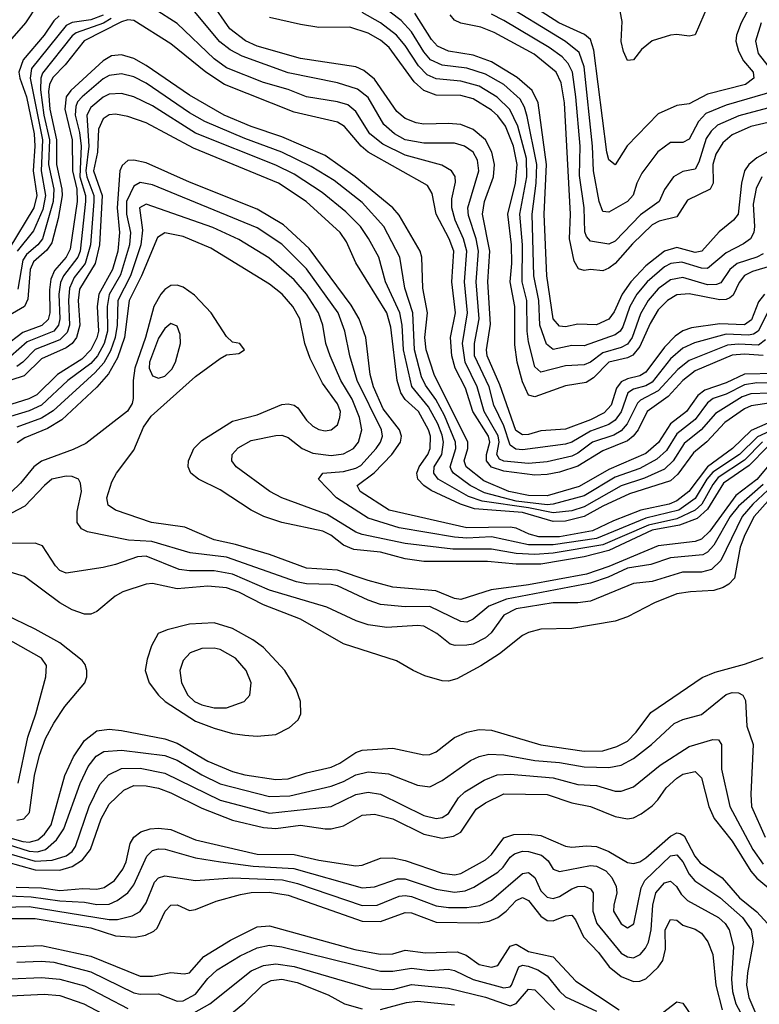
# Model space of a CAD drawing. Header units: inches. Extents: x 501365 to 657855, y 482276 to 547543.
# Tile 618 of 656: x 607360 to 609758, y 511548 to 514740. Entities that reach past the tile are written whole.
import ezdxf

# ---------------------------------------------------------------- set-up
doc = ezdxf.new("R2010")
doc.units = ezdxf.units.IN
doc.header["$MEASUREMENT"] = 0
doc.layers.add('A6501', color=7, linetype='Continuous')

msp = doc.modelspace()

# ---------------------------------------------------------------- linework, layer by layer
at = {"layer": 'A6501', "color": 5}
for points, elevation in [([(609774.2, 513850), (609755, 513825), (609733.1, 513766.9), (609710, 513750.6), (609630, 513754.4), (609538.5, 513741.5), (609510, 513731.4), (609485.5, 513714.5), (609450, 513678.6), (609390, 513597.4), (609370, 513585.1), (609330, 513576.1), (609310, 513565.9), (609294.7, 513545.3), (609277.2, 513490), (609254.5, 513465.5), (609210, 513442.8), (609130, 513412.7), (609050, 513407.6), (609010, 513395.7), (608990, 513394.1), (608968.7, 513408.7), (608916.4, 513556.4), (608875.2, 513650), (608873.6, 513670), (608886.6, 513753.4), (608877.2, 513890), (608883.6, 513990), (608860, 514110), (608866.4, 514150), (608895.6, 514230), (608898.9, 514270), (608890.9, 514310.9), (608870.2, 514350), (608830, 514383.9), (608790, 514399.7), (608750, 514403.4), (608670, 514401.3), (608645.5, 514405.5), (608610, 514419.5), (608582.5, 514442.5), (608510, 514547.4), (608475.4, 514575.4), (608450, 514587.3), (608270, 514614.3), (608130, 514654), (608091.4, 514671.4), (608041, 514710), (607979.2, 514799.2)], 4420), ([(609810.4, 514509.6), (609650, 514463.2), (609584.7, 514435.3), (609560.6, 514410), (609530, 514353), (609510, 514341.6), (609470, 514342.1), (609428.8, 514311.2), (609377.5, 514242.5), (609360.8, 514210), (609348.7, 514171.3), (609330.7, 514150), (609270, 514115.8), (609250, 514118.6), (609238.3, 514150), (609220.8, 514250), (609217.2, 514330), (609190, 514587.1), (609173.4, 514633.4), (609129.5, 514669.5), (608910, 514804.6)], 4240), ([(609741.4, 514810), (609698.9, 514730), (609683.7, 514690), (609681.8, 514670), (609690, 514637.6), (609707, 514607), (609737.5, 514570), (609740.3, 514550), (609713, 514530), (609590, 514498.2), (609530, 514467.1), (609490, 514462.2), (609430, 514434.9), (609329.3, 514330.7), (609290, 514269.8), (609270, 514285.6), (609263.4, 514310), (609221, 514641), (609210, 514675.5), (609191.4, 514691.4), (609107.5, 514730), (608970, 514819.8)], 4220), ([(607418.1, 514790), (607378.2, 514730), (607326.4, 514670)], 4380), ([(609778, 513702), (609754.8, 513685.2), (609690, 513688.2), (609655, 513685), (609530, 513635.1), (609493.8, 513606.2), (609430, 513537), (609373.1, 513506.9), (609362.8, 513497.2), (609329.9, 513430.1), (609310, 513406.9), (609286.7, 513393.3), (609217.3, 513370), (609170, 513335), (609150, 513325.4), (609070, 513306.8), (609010, 513301.7), (608930, 513308.9), (608915.1, 513315.1), (608907.2, 513330), (608914.7, 513370), (608911.3, 513391.3), (608865.8, 513470), (608843.1, 513550), (608803.7, 513630), (608795.5, 513690), (608812, 513790), (608801.5, 513890), (608809.4, 513990), (608799.2, 514030), (608772.1, 514090), (608760.4, 514130), (608761.1, 514158.9), (608773.3, 514213.3), (608771.6, 514231.6), (608760.2, 514250), (608728.3, 514268.3), (608610, 514300.6), (608536.7, 514336.7), (608495.5, 514370), (608450, 514442.2), (608423.5, 514463.5), (608390, 514474), (608290, 514489.3), (608230, 514513.1), (608150, 514536.2), (608030, 514584.1), (607990, 514613.1), (607870, 514727.4), (607795.4, 514775.4)], 4460), ([(609790, 513800.5), (609754, 513730), (609739.4, 513720.6), (609723.1, 513716.9), (609650, 513720.6), (609547.9, 513692.1), (609510, 513675), (609470, 513640.4), (609410, 513565.1), (609390, 513552.9), (609350, 513542.3), (609331.7, 513530), (609310, 513468.4), (609290, 513441.3), (609270, 513427.6), (609210, 513406), (609150, 513370), (609130, 513363.8), (608990, 513346.1), (608968, 513348), (608950, 513361), (608930, 513423.6), (608897, 513490), (608881.6, 513550), (608834.7, 513650), (608834.1, 513690), (608849.6, 513770), (608839.9, 513890), (608847.2, 513990), (608839.9, 514030), (608815.2, 514104.8), (608812.7, 514130), (608848.6, 514250), (608844.4, 514284.4), (608830.2, 514310.2), (608802.5, 514330), (608770, 514339.9), (608670, 514339.4), (608610, 514350.8), (608574.5, 514370), (608540.2, 514400.2), (608490, 514487.2), (608454.9, 514514.9), (608390, 514535.6), (608230, 514567.6), (608081.3, 514621.3), (608042, 514642), (608008.5, 514668.5), (607926.5, 514766.5)], 4440), ([(609770, 513981.1), (609750.4, 513969.6), (609686.3, 513950), (609662.6, 513930), (609632.7, 513887.3), (609618.6, 513881.4), (609590, 513880.9), (609510, 513904.7), (609470, 513896.2), (609430, 513867.8), (609397.5, 513830), (609373.1, 513786.9), (609345.4, 513710), (609330, 513687.6), (609310, 513677.3), (609250, 513660.3), (609210, 513630.2), (609190, 513621.2), (609130, 513617.6), (609050, 513597.3), (609030, 513615.1), (609010, 513695.3), (609005.2, 513730), (609003.8, 513830), (608988.8, 513890), (608990.3, 514010), (608981.4, 514110), (609004, 514230), (609002.8, 514290), (608974.9, 514394.9), (608948.5, 514448.5), (608908.4, 514488.4), (608850, 514524.5), (608790, 514540.9), (608710, 514548.3), (608681.1, 514561.1), (608652.5, 514590), (608610, 514656.1), (608581.4, 514690), (608530, 514729.9), (608470, 514763.1)], 4360), ([(609765.7, 514230), (609747.6, 514192.4), (609738.2, 514141.8), (609742.8, 514070), (609739.7, 514050), (609728.9, 514030), (609706.7, 514013.3), (609650, 513984), (609590, 513933.5), (609570, 513934.3), (609506.6, 513953.4), (609470.7, 513949.3), (609450, 513938.4), (609394, 513890), (609361.3, 513850), (609337.9, 513810), (609315.4, 513744.6), (609306.4, 513730), (609290, 513717.9), (609190, 513682.3), (609150, 513683.8), (609090, 513670.9), (609068.4, 513688.5), (609046.4, 513750), (609042.8, 513830), (609026.8, 513910), (609021, 514110), (609034.6, 514210), (609036.4, 514270), (609005.6, 514425.6), (608996.3, 514456.3), (608982, 514482), (608929.5, 514529.5), (608870, 514563.8), (608810, 514582.8), (608730, 514592.8), (608691.6, 514610), (608670, 514636.1), (608630, 514700.8), (608597, 514737), (608530, 514787.9)], 4340), ([(609592.5, 514787.6), (609550, 514691.2), (609530, 514686.4), (609490, 514692), (609470, 514689.9), (609410, 514671), (609376.4, 514643.6), (609350, 514609.8), (609330, 514607.6), (609317.1, 514637.1), (609310, 514669.3), (609313.5, 514733.5), (609307, 514767)], 4180), ([(609770, 513651.8), (609710, 513655.9), (609670, 513652.3), (609550, 513601.5), (609510, 513570.2), (609461.9, 513518.1), (609394, 513470), (609364.9, 513410), (609349.2, 513390), (609330, 513375.2), (609250, 513342.4), (609170, 513292.5), (609110, 513273.1), (609070, 513265.7), (609030, 513263.2), (608930, 513276.1), (608889.8, 513289.8), (608873.8, 513310), (608872.8, 513330), (608884.5, 513370), (608879.7, 513390), (608828.6, 513470), (608805, 513545), (608771.5, 513610), (608761.4, 513650), (608756.3, 513710), (608773, 513790), (608761.1, 513890), (608767.4, 513990), (608752.7, 514030), (608710.5, 514110), (608696.9, 514176.9), (608682.4, 514202.4), (608489.9, 514310), (608466.4, 514330), (608413.4, 514393.4), (608390, 514408.2), (608250, 514439.8), (608024, 514530), (607963.3, 514570), (607850, 514661.4), (607730, 514737.1), (607710, 514739.8), (607690, 514732.8), (607569, 514671), (607506.7, 514593.3), (607467.6, 514552.4), (607456.3, 514530), (607453.4, 514506.6), (607457.3, 514450), (607478.6, 514350), (607478.7, 514270), (607496.5, 514190), (607497.1, 514170), (607484.6, 514095.4), (607463.4, 514016.6), (607447.2, 513992.8), (607404.9, 513955.1), (607393.8, 513930), (607385.9, 513834.1), (607375.2, 513810), (607283, 513757)], 4480), ([(607487.3, 514752.7), (607470, 514736.4), (607438.9, 514690), (607370.7, 514610), (607356.6, 514570), (607359.7, 514550), (607381.8, 514490), (607406.9, 514370), (607408.7, 514330), (607403, 514250), (607415.5, 514170), (607405.3, 514130), (607324.4, 513995.6)], 4420), ([(607630, 514754), (607590, 514739.1), (607530, 514730.6), (607510, 514721.3), (607398.4, 514581.6), (607393.8, 514550), (607433.5, 514350), (607428.9, 514250), (607443.9, 514170), (607435.1, 514124.9), (607404.8, 514055.2), (607352, 513990)], 4440), ([(607656.4, 514743.6), (607631.5, 514728.5), (607542.8, 514697.2), (607530, 514687), (607433.6, 514566.4), (607427.8, 514550), (607427.6, 514512.4), (607438, 514430), (607456.2, 514350), (607453, 514270), (607470.3, 514190), (607468.7, 514150), (607433.6, 514030), (607418.1, 514010), (607381.4, 513978.6), (607370, 513960.9), (607353.8, 513866.2)], 4460), ([(609797.9, 513942.1), (609735.9, 513924.1), (609709.7, 513910.3), (609692.4, 513887.6), (609672.6, 513847.4), (609662.2, 513837.8), (609650, 513832.4), (609630, 513831.7), (609530, 513851.7), (609490, 513848.4), (609460.3, 513830), (609430, 513799.1), (609404.5, 513755.5), (609370, 513680.5), (609347.4, 513652.6), (609330, 513644.1), (609270, 513629.7), (609220.4, 513579.5), (609196.1, 513563.9), (609130, 513553.3), (609030, 513517.1), (609010, 513523), (608990, 513565.5), (608973.1, 513630), (608965.4, 513685.4), (608964.7, 513810), (608949.8, 513890), (608955.7, 513950), (608954.9, 514010), (608942.4, 514110), (608967.5, 514210), (608972.6, 514270), (608960.7, 514330), (608934.6, 514394.6), (608910, 514428.1), (608890, 514446.7), (608830, 514483.6), (608790, 514493.9), (608710, 514494.7), (608670, 514510.2), (608638.6, 514538.6), (608558.1, 514650), (608530, 514673.9), (608490, 514696), (608430, 514715.2), (608330, 514715), (608270, 514724.1), (608170, 514746.7)], 4380), ([(609787, 514313), (609750, 514292.5), (609723.5, 514270), (609709.8, 514250), (609700.2, 514210), (609689.3, 514110), (609674.6, 514090), (609628.1, 514051.9), (609571.4, 513990), (609550, 513985.4), (609490, 514001.1), (609450, 513989.4), (609390, 513941.7), (609341.8, 513890), (609312.7, 513850), (609286.8, 513793.2), (609270, 513769.2), (609230, 513751), (609170, 513752.4), (609130, 513744.3), (609110, 513746), (609089.5, 513770), (609068.5, 513910), (609060.8, 514110), (609067.9, 514270), (609040.4, 514470), (609021.8, 514510), (608972.9, 514552.9), (608890, 514602.8), (608830, 514624.7), (608750, 514637.3), (608714, 514654), (608695.2, 514675.2), (608641, 514761)], 4320), ([(609954.7, 514445.3), (609730, 514394), (609670, 514366.8), (609639.4, 514340.6), (609616.4, 514303.6), (609607.2, 514270), (609608.1, 514210), (609598.4, 514190), (609524.8, 514155.2), (609490, 514100.6), (609432.8, 514087.3), (609410, 514074.6), (609346.6, 514013.4), (609290, 513949.7), (609270, 513934.6), (609250, 513925.9), (609210, 513930.3), (609190, 513927), (609172, 513932), (609157.2, 513957.2), (609142.7, 514030), (609145.6, 514110), (609126.7, 514470), (609115.7, 514535.7), (609099.5, 514570), (609027.9, 514627.9), (608898.6, 514698.6), (608855.4, 514715.5), (608790, 514728.6), (608770, 514738), (608755.3, 514755.3)], 4280), ([(609865.6, 514474.4), (609691.7, 514428.3), (609622.2, 514397.8), (609601.3, 514378.7), (609585.4, 514354.5), (609562.3, 514277.7), (609550, 514255.4), (609510, 514248), (609480.1, 514230), (609450.1, 514189.9), (609433.6, 514150), (609373.2, 514106.8), (609290, 514021.5), (609270, 514012.4), (609210, 514022.3), (609197.2, 514037.2), (609192.2, 514052.2), (609190, 514130), (609174.5, 514234.5), (609177, 514330), (609162.5, 514490), (609151.9, 514570), (609138.3, 514598.3), (609119.1, 514619.1), (609076.9, 514650), (608930, 514737.2), (608890, 514757.3)], 4260), ([(609764.1, 514730), (609745.2, 514670), (609754.7, 514630), (609816.6, 514550)], 4240), ([(609810, 513593.4), (609710, 513590.5), (609650, 513563), (609580.8, 513539.2), (609558.8, 513521.2), (609522.1, 513470), (609470, 513429.9), (609431, 513369), (609390, 513333.7), (609270, 513281.5), (609173.4, 513226.6), (609070, 513196.1), (609010, 513197.9), (608945.9, 513210), (608865, 513245), (608807.2, 513290), (608800.8, 513310), (608812.8, 513350), (608812.9, 513370), (608703.4, 513590), (608678, 513670), (608673.1, 513710), (608681.8, 513790), (608666.7, 513870), (608664.1, 513970), (608658.6, 513990), (608590, 514105.9), (608569.7, 514129.7), (608448, 514230), (608350, 514299.6), (608210, 514360.3), (608110, 514393.3), (608022.2, 514430), (607910, 514495.4), (607770, 514591.7), (607730, 514614.4), (607690, 514626.3), (607657, 514623), (607630, 514606.1), (607525, 514510), (607509.9, 514490), (607506.4, 514450), (607530.2, 514350), (607531.1, 514250), (607544.5, 514190), (607546.3, 514150), (607523.7, 513996.3), (607510.1, 513969.9), (607473, 513927), (607460.8, 513899.2), (607456.3, 513863.7), (607457, 513790), (607451.9, 513768.1), (607431.5, 513748.5), (607370, 513725.9), (607310, 513680.1)], 4520), ([(609810, 513562), (609750, 513562.4), (609710, 513556.6), (609650, 513525.8), (609608.1, 513511.9), (609590, 513497.6), (609550, 513444), (609490, 513397.2), (609457.1, 513343), (609425.1, 513314.9), (609370, 513285.4), (609290, 513257.4), (609190, 513196.4), (609090, 513169.1), (609070, 513167.7), (608970, 513179.3), (608866.6, 513206.6), (608820.3, 513230), (608766.5, 513270), (608760, 513280), (608755.2, 513290), (608773.4, 513350), (608773.1, 513370), (608736.9, 513456.9), (608709.1, 513509.1), (608675.2, 513555.2), (608662.7, 513582.7), (608639.4, 513670), (608634.7, 513790), (608608.5, 513870), (608591.8, 513970), (608540.3, 514070), (608470, 514146.8), (608379.1, 514219.1), (608304.4, 514264.4), (608210, 514310.9), (608090, 514355.1), (607960.2, 514410), (607910, 514438.2), (607770, 514534.4), (607730, 514554.2), (607690, 514564.3), (607650, 514558.8), (607630, 514548.3), (607562, 514490), (607546.9, 514473.1), (607541.2, 514458.8), (607540, 514430), (607553.9, 514373.9), (607558.8, 514330), (607555, 514230), (607572.8, 514170), (607572.9, 514150), (607555.3, 513990), (607547.9, 513970), (607501.9, 513910), (607492.3, 513887.7), (607487.1, 513850), (607489.9, 513770), (607485.3, 513750), (607470, 513730), (607384.3, 513695.7), (607330, 513648.3)], 4540), ([(609790, 513529.1), (609730, 513527.2), (609702.8, 513517.2), (609616.3, 513463.7), (609569.9, 513410.1), (609513.8, 513366.2), (609478.8, 513310), (609450, 513282.4), (609386.1, 513253.9), (609310, 513228.8), (609190, 513161), (609150, 513147.4), (609090, 513140.9), (609010, 513157.5), (608858.9, 513178.9), (608814.6, 513194.6), (608716.5, 513250), (608702.3, 513270), (608703.6, 513290), (608728.5, 513330), (608733.4, 513370), (608730, 513392.9), (608715.5, 513430), (608685.1, 513485.1), (608630.9, 513550.9), (608604.6, 513670), (608599.8, 513750), (608592.4, 513790), (608546.1, 513890), (608523.9, 513970), (608491.1, 514031.1), (608464.3, 514070), (608417.1, 514117.1), (608340.1, 514180.1), (608250, 514239), (608190, 514268.6), (607930, 514372.5), (607790, 514460.3), (607730, 514489.9), (607690, 514500.8), (607650, 514498.3), (607630, 514488.7), (607590, 514455.3), (607577.7, 514430), (607584.3, 514330), (607574.7, 514250), (607576.9, 514230), (607599.9, 514170), (607600.5, 514150), (607589.3, 514010), (607571.8, 513950), (607536.2, 513903.8), (607521.4, 513870), (607518.3, 513830), (607521.6, 513750), (607514, 513726), (607490, 513701.8), (607409.4, 513670.6), (607370, 513629.7), (607350, 513615.2)], 4560), ([(609810, 513499.8), (609731.5, 513488.5), (609710, 513478.6), (609646.3, 513433.7), (609588, 513372), (609544.5, 513335.5), (609493.3, 513266.7), (609470, 513244.6), (609337.5, 513202.5), (609250, 513162.8), (609190, 513130), (609130, 513114.9), (609090, 513113.1), (608990, 513142.2), (608833.9, 513153.9), (608789.3, 513169.3), (608694.2, 513214.2), (608670.1, 513230.1), (608651, 513250), (608647.7, 513270), (608654.8, 513290), (608683.5, 513330), (608690.6, 513350), (608691.2, 513390), (608685.7, 513410), (608652.5, 513470), (608609.2, 513509.1), (608596, 513530), (608583.8, 513570), (608563.3, 513743.3), (608550.6, 513790), (608450, 513951.2), (608419.9, 514019.9), (608398.7, 514050), (608289, 514150), (608199.3, 514210), (607923, 514323), (607770, 514405.1), (607710, 514426.1), (607670, 514433.3), (607650, 514431), (607630, 514418.2), (607614.7, 514385.3), (607611.7, 514310), (607599.1, 514250), (607627.2, 514170), (607618.9, 514010), (607604, 513950), (607553.8, 513866.2), (607549.1, 513830), (607554.6, 513750), (607543.9, 513710), (607529.9, 513690.1), (607510, 513675.9), (607430, 513640.2), (607374.7, 513585.3), (607290, 513558)], 4580), ([(609930, 513496.3), (609732, 513408), (609670.9, 513350), (609589.6, 513290.4), (609529.9, 513210.1), (609490, 513179.8), (609465.5, 513170), (609373.5, 513150), (609284.8, 513115.2), (609217.2, 513082.8), (609110, 513063.3), (609043.5, 513063.5), (609012, 513072), (608970, 513092.1), (608950, 513095), (608810, 513092.7), (608557.8, 513150), (608463.4, 513210), (608453.6, 513230), (608509.3, 513270.7), (608566.1, 513330), (608594.2, 513370), (608597.8, 513390), (608591.7, 513410), (608538.1, 513478.1), (608506.9, 513550), (608496.5, 513590), (608482.3, 513710), (608460.6, 513770), (608434.2, 513814.2), (608298.5, 513998.5), (608215.2, 514075.2), (608130, 514126), (607910, 514213.7), (607770, 514275.4), (607730, 514284.6), (607710, 514282.9), (607692.3, 514267.7), (607684.6, 514250), (607675.8, 514130), (607683.1, 514050), (607677.5, 513990), (607660.5, 513930), (607616.7, 513850), (607611.3, 513810), (607615.2, 513730), (607610, 513708.8), (607590.7, 513670), (607560.8, 513639.2), (607482.7, 513590), (607415.8, 513524.2), (607389.6, 513510.4), (607313.3, 513486.7)], 4620), ([(609930, 513469.9), (609751.8, 513388.2), (609693.9, 513330), (609606.9, 513273.1), (609587.5, 513250), (609550, 513188.3), (609496.7, 513150), (609390, 513123.6), (609230, 513058.7), (609090, 513037.3), (609010, 513037.9), (608890, 513063.2), (608810, 513059.5), (608770, 513063), (608590, 513093.1), (608490, 513123.6), (608386.5, 513190), (608329, 513250), (608342.4, 513270), (608410, 513275.7), (608450, 513285.7), (608465.5, 513294.5), (608515.4, 513350), (608529.2, 513370), (608535.9, 513390), (608532.5, 513410), (608453.6, 513570), (608430.6, 513650), (608414.4, 513730), (608392.3, 513790), (608290, 513931.8), (608210, 514012.7), (608130, 514065.2), (607790, 514204.7), (607750, 514211.8), (607730, 514200.3), (607705.8, 514150), (607706.1, 514110), (607718.6, 514050), (607715.6, 514010), (607686.8, 513913.2), (607650, 513849.3), (607642.9, 513810), (607644.4, 513730), (607633.2, 513690), (607611.7, 513650), (607590, 513625.6), (607515.8, 513570), (607430, 513490.4), (607390, 513472.1), (607330, 513453.8)], 4640), ([(609768.7, 513371.3), (609710, 513312), (609624.3, 513255.7), (609606.7, 513233.3), (609571, 513170), (609549.8, 513150), (609490, 513121.6), (609398.2, 513101.8), (609250, 513038), (609090, 513010.7), (609030, 513006), (608970, 513009.4), (608890, 513023.5), (608763.7, 513023.7), (608610, 513042), (608470.7, 513070.7), (608450, 513078.9), (608356.4, 513136.4), (608210, 513190.4), (608170.8, 513210), (608061.8, 513290), (608048, 513310), (608049, 513330), (608068, 513352), (608110, 513375.8), (608190, 513391.7), (608210, 513392.6), (608230, 513386), (608275.5, 513350), (608310, 513334.6), (608370, 513326.9), (608410, 513332.1), (608442.1, 513350), (608457.8, 513370), (608468.9, 513410), (608461.8, 513450), (608437.4, 513510), (608400.5, 513570), (608365.9, 513650), (608352.4, 513690), (608343, 513750), (608328.6, 513790), (608289.6, 513850), (608250, 513896.6), (608167.7, 513967.7), (608070, 514027.3), (607986.2, 514066.2), (607770, 514142.2), (607748.1, 514130), (607757.9, 514057.9), (607752, 514010), (607719.1, 513910), (607678, 513830), (607675.9, 513750), (607669.4, 513710), (607653.8, 513666.2), (607632, 513628), (607604, 513596), (607468.1, 513471.9), (607430, 513448.1), (607350, 513418.9)], 4660), ([(609784.7, 513355.3), (609725.1, 513294.9), (609642.1, 513237.9), (609590, 513153.3), (609556.7, 513123.3), (609499, 513101), (609410, 513084.9), (609270, 513019.1), (609190, 512998.4), (609050, 512974.5), (608970, 512974.8), (608876.7, 512983.3), (608670, 512984.1), (608610, 512992.6), (608530, 513013.6), (608442.9, 513022.9), (608410, 513036.7), (608368.5, 513068.5), (608342.3, 513082.3), (608210, 513110.3), (608150.8, 513130), (608109.8, 513150), (608010, 513216), (607939.8, 513250), (607914.6, 513270), (607906.3, 513290), (607906.8, 513310), (607924.2, 513350), (607950, 513375.7), (608050, 513438.2), (608130, 513459.3), (608210, 513492), (608230, 513494.6), (608250, 513490.6), (608261.8, 513481.8), (608290, 513441.3), (608310, 513422), (608330, 513411.1), (608350, 513406.8), (608370, 513410.1), (608390, 513427), (608398.2, 513450), (608399.4, 513470), (608390, 513494.9), (608341.6, 513561.6), (608301.2, 513641.2), (608284.3, 513690), (608268.5, 513770), (608245.1, 513810), (608210.8, 513850), (608170, 513882.6), (607979.7, 513999.7), (607890, 514037.1), (607830, 514048.7), (607806.6, 514033.4), (607755.1, 513910), (607714.7, 513830), (607699.6, 513710), (607676.4, 513643.6), (607647.8, 513592.2), (607610, 513548.7), (607496.7, 513443.3), (607450, 513415.2), (607375.9, 513384.1), (607351.6, 513368.4)], 4680), ([(609800.4, 513310), (609750, 513249.4), (609682.2, 513197.8), (609597.7, 513082.3), (609570, 513056.1), (609550, 513048.8), (609430, 513034), (609270, 512967.7), (609197.2, 512942.8), (609010, 512907.9), (608888, 512892), (608790, 512860.3), (608770, 512863.4), (608708.8, 512888.8), (608570, 512900.1), (608490, 512921.5), (608390, 512955.3), (608290, 512961.9), (608170, 513006.7), (608059, 513039), (607990, 513053.5), (607895.1, 513095.2), (607787.5, 513110), (607669.9, 513149.9), (607646.5, 513166.5), (607642.1, 513190), (607658.5, 513241.5), (607673.6, 513270), (607730, 513344.3), (607760.8, 513419.2), (607785.6, 513454.4), (607930, 513583.2), (608010, 513641.1), (608030, 513653.4), (608070, 513657.3), (608089, 513670), (608074, 513690), (608050, 513694.5), (608030, 513713.3), (607980.5, 513790), (607926.9, 513846.9), (607890, 513872.5), (607870, 513879.4), (607850, 513877.9), (607830, 513865.5), (607817.3, 513850), (607794.9, 513810), (607767.6, 513710), (607733.2, 513610), (607727.4, 513570), (607727.5, 513512.5), (607724, 513496), (607709.2, 513470.8), (607573.8, 513366.2), (607533.4, 513346.6), (607430, 513308.5), (607405.2, 513290), (607362.7, 513237.3), (607332, 513208)], 4720), ([(609770, 513232.7), (609690, 513163.2), (609663.8, 513130), (609610, 513036.6), (609590, 513013.8), (609575, 513005), (609470, 512995), (609406.1, 512973.9), (609330, 512961.7), (609267.3, 512932.7), (609210, 512913), (608938.6, 512861.4), (608880.9, 512839.1), (608830, 512796.7), (608810, 512786.7), (608790, 512789), (608690, 512837.8), (608610, 512836.7), (608530, 512844.7), (608490, 512858.2), (608390, 512905.1), (608369.6, 512909.6), (608290, 512910.7), (608257.7, 512917.7), (608030, 512997.6), (607912.1, 513012.1), (607788, 513048), (607712.7, 513052.7), (607579.7, 513079.7), (607559.8, 513090), (607545.6, 513110), (607545.8, 513145.8), (607560.2, 513210), (607557.3, 513237.3), (607550, 513250.7), (607530, 513258.9), (607510, 513260.6), (607464, 513250), (607439.6, 513230), (607376.8, 513163.1), (607250, 513096.9)], 4740), ([(609850, 513251.5), (609741.5, 513130), (609710.5, 513070), (609695.5, 513030), (609677.5, 512930), (609658.9, 512910), (609640.8, 512899.2), (609610, 512889.6), (609534.4, 512885.6), (609490, 512878.3), (609417.6, 512850), (609330, 512803.8), (609290, 512790.5), (609150, 512766.5), (609050, 512764.7), (609010, 512753.7), (608990, 512743.6), (608915.9, 512684.1), (608855, 512645), (608777.1, 512602.9), (608750, 512595.7), (608730, 512596.8), (608673.2, 512613.2), (608635.1, 512630), (608582, 512662), (608410, 512717), (608270, 512796.8), (608150, 512843.3), (608070, 512884.3), (608030, 512898.4), (607970, 512903.8), (607870, 512894.9), (607790, 512912.1), (607770, 512910.5), (607694.3, 512885.7), (607669.1, 512870.9), (607610, 512821.4), (607590, 512813.2), (607570, 512812.5), (607530, 512826.5), (607489.9, 512850), (607374.9, 512934.9), (607270, 512966.2)], 4780), ([(609785.2, 513214.8), (609736.5, 513170), (609701.8, 513130), (609632.8, 512987.2), (609602.7, 512957.3), (609570, 512949.1), (609508.8, 512948.8), (609410, 512918.3), (609350, 512912.6), (609210, 512854.8), (609170, 512849.9), (609090, 512849.6), (608970, 512830.6), (608930, 512809.9), (608888, 512752), (608870, 512735.8), (608830, 512716), (608810, 512712.1), (608771.5, 512711.5), (608755.8, 512715.9), (608712, 512750), (608670, 512774), (608650, 512776.5), (608550.5, 512769.5), (608490, 512777.9), (608450.9, 512790.9), (608355.1, 512835.1), (608170, 512890.5), (608050, 512942.3), (607990, 512953.6), (607910, 512952.9), (607877.3, 512957.3), (607770, 513000.5), (607741.6, 512998.4), (607670, 512973.4), (607630, 512964.4), (607510, 512945.6), (607490, 512954.2), (607476, 512970), (607434, 513034), (607410, 513043.1), (607290, 513041.9)], 4760), ([(607350, 512145), (607372.8, 512150), (607391.7, 512170), (607408, 512290), (607423.9, 512356.1), (607443.3, 512410), (607470, 512460.1), (607506.4, 512513.6), (607571.3, 512590), (607577.6, 512610), (607577.1, 512630), (607572.1, 512650), (607562.8, 512662.8), (607490, 512719.8), (607410, 512764.8), (607311.9, 512811.9)], 4820), ([(607355.2, 512264.8), (607385.8, 512414.2), (607412.4, 512490), (607444.2, 512610), (607446.2, 512646.1), (607430.8, 512670), (607270, 512760.5)], 4840), ([(607327.9, 512087.9), (607370, 512076.3), (607390, 512074.4), (607418.1, 512081.9), (607440.6, 512099.4), (607461.8, 512130), (607506.3, 512290), (607534.2, 512350), (607570, 512403.4), (607610, 512434.7), (607650, 512439.7), (607690, 512435.8), (607830, 512408.7), (607870, 512394.6), (607970, 512336.2), (608050, 512302.9), (608090, 512291.6), (608190, 512277), (608230, 512279.7), (608290, 512299.1), (608370, 512317.2), (608398, 512330), (608450, 512364.6), (608470, 512372.1), (608570, 512378.1), (608670, 512357), (608690, 512357.5), (608710, 512366.6), (608770, 512413.1), (608810, 512430.1), (608850, 512439.6), (608890, 512436.6), (609049.8, 512389.8), (609190, 512369.1), (609250, 512369.8), (609296, 512384), (609330, 512401.2), (609358.8, 512430), (609405.8, 512494.2), (609572.4, 512607.6), (609614.6, 512625.4), (609710, 512650.8), (609770, 512672.8)], 4780), ([(607270, 512082.7), (607390, 512044.3), (607417.1, 512042.9), (607443.6, 512050), (607479, 512081), (607502.8, 512117.2), (607556.1, 512263.9), (607581.3, 512318.7), (607607.5, 512352.5), (607632.5, 512367.5), (607690, 512371.9), (607830, 512354.6), (607870, 512339.5), (607950, 512291.7), (608010, 512263.3), (608170, 512221.4), (608235.8, 512224.2), (608370, 512255.8), (608410, 512270.1), (608450, 512292.4), (608490, 512302.2), (608555.9, 512295.9), (608650, 512258.1), (608690, 512253), (608730, 512273.3), (608820.9, 512339.1), (608850, 512351.8), (608881.3, 512358.7), (608930, 512357), (609030, 512338.3), (609110, 512331.8), (609190, 512317.9), (609270, 512316.4), (609310, 512323.8), (609350, 512345.2), (609407.8, 512390), (609481.9, 512458.1), (609510, 512471.5), (609570, 512487.3), (609650, 512552.7), (609670, 512558.5), (609690, 512558.2), (609704.5, 512550), (609713.2, 512533.2), (609717.9, 512450), (609738.1, 512390), (609730.1, 512230), (609733, 512190), (609776.8, 512090)], 4760), ([(607290, 512046.9), (607410, 512012.3), (607464.6, 512015.4), (607510.4, 512030), (607530, 512043.9), (607540.2, 512059.8), (607584.7, 512190), (607619.5, 512260.5), (607647.7, 512292.3), (607690, 512312.4), (607750, 512313.6), (607830, 512297.8), (608010, 512210.3), (608170, 512167.6), (608370, 512189.3), (608450, 512228.6), (608490, 512236.1), (608530, 512229.7), (608670, 512160.3), (608710, 512150.1), (608730, 512153.8), (608750, 512166.9), (608782.6, 512217.4), (608803, 512237), (608865.6, 512274.4), (608908, 512292), (608950, 512294.5), (609090, 512282.5), (609170, 512261.3), (609230, 512257.9), (609290, 512239.4), (609310, 512239.1), (609350, 512253.7), (609436.2, 512323.8), (609530, 512384.5), (609606.7, 512406.7), (609625.6, 512405.6), (609635.5, 512390), (609635.5, 512310), (609662, 512190), (609737.4, 512050), (609770, 512002.9)], 4740), ([(607316.6, 512010), (607410, 511984.1), (607490, 511983.1), (607530, 511994.5), (607563.7, 512016.3), (607589.5, 512050), (607623.9, 512150), (607650, 512197.1), (607697.1, 512242.9), (607730, 512257.9), (607770, 512256.9), (607810, 512248.6), (607850, 512234.3), (607950, 512184.2), (608050, 512145), (608150, 512121.5), (608190, 512118.4), (608270, 512129.2), (608350, 512116.7), (608370, 512117.6), (608410, 512127.2), (608470, 512161), (608510, 512164.8), (608570, 512149.2), (608670, 512100.2), (608730, 512087.2), (608766.4, 512093.6), (608790, 512106.8), (608839.3, 512180.7), (608870, 512201.7), (608930, 512230.1), (609070, 512228.4), (609150, 512201.2), (609210, 512189.3), (609290, 512156.7), (609330, 512149.4), (609350, 512153.2), (609374.8, 512165.2), (609410, 512191.7), (609429.1, 512210.9), (609456, 512250), (609490, 512281.4), (609510, 512294.5), (609550, 512303), (609570, 512282.2), (609593.7, 512190), (609611, 512151), (609670, 512077.3), (609730, 511980.4), (609750, 511957.6), (609878.4, 511850)], 4720), ([(607347.8, 511927.8), (607430, 511925.5), (607490, 511916.8), (607564.2, 511924.2), (607610, 511921.8), (607633.5, 511926.5), (607667.3, 511950), (607693.6, 511986.4), (607704.7, 512010), (607717.4, 512070), (607729.7, 512090.3), (607752.2, 512107.8), (607782.4, 512117.6), (607810, 512119.6), (607850, 512114.5), (607930, 512081.5), (608130, 512035.3), (608250, 512033.6), (608330, 512015.8), (608450, 511997.2), (608470, 511999.7), (608530, 512022.5), (608570, 512023.5), (608610, 512014.3), (608730, 511973.5), (608770, 511967.6), (608790, 511972.1), (608870, 512016.4), (608890, 512033.8), (608930, 512087.5), (608961.5, 512098.5), (609010, 512100.3), (609050, 512095.5), (609130, 512060.9), (609150, 512057.8), (609197.8, 512062.2), (609230, 512059.6), (609270, 512043.7), (609330, 512008), (609350, 512004.9), (609370, 512010.4), (609390, 512023.3), (609470, 512093.3), (609490, 512104.4), (609501.8, 512101.8), (609514, 512094), (609548.3, 512028.3), (609566.5, 512006.5), (609637.9, 511957.9), (609693.3, 511893.3), (609750, 511848.3), (609784.7, 511810)], 4680), ([(607250, 511902.8), (607396.8, 511896.8), (607490, 511884.2), (607570, 511879.9), (607610, 511871.4), (607650, 511873.2), (607675.5, 511884.5), (607710.8, 511910), (607730, 511935.9), (607771.6, 512028.4), (607790, 512047.2), (607810, 512052.6), (607831.4, 512051.4), (607930, 512023.3), (608010.5, 512010.5), (608116.4, 511996.4), (608248.9, 511988.9), (608470, 511925.4), (608510, 511929.4), (608585.1, 511954.9), (608610, 511955.3), (608710, 511921.4), (608770, 511912.1), (608803.8, 511916.2), (608832.4, 511927.6), (608910, 511977), (608927.3, 511992.7), (608950, 512025.4), (608964, 512036), (608990, 512044.3), (609010, 512044), (609052.1, 512032.1), (609072.9, 512012.9), (609090, 511986.3), (609110, 511978.5), (609210, 511998), (609230, 511995.7), (609260.5, 511980.5), (609279.6, 511959.6), (609294.3, 511930), (609296, 511910), (609285.8, 511870), (609285.3, 511850), (609310, 511809.5), (609330, 511796.3), (609350.6, 511809.4), (609374.6, 511925.4), (609386.3, 511950), (609470, 512029.3), (609490, 512033), (609510, 512010.1), (609530, 511970.5), (609548.4, 511948.4), (609630, 511894), (609702.9, 511830), (609731.7, 511790), (609738.2, 511750), (609719.5, 511650), (609716.5, 511610), (609723.5, 511570), (609809.9, 511369.9)], 4660), ([(607258.4, 511861.6), (607390, 511865.6), (607650, 511823.1), (607676.7, 511823.3), (607724.9, 511835.1), (607750, 511849.6), (607770, 511877.3), (607796.3, 511943.8), (607810, 511958.4), (607830, 511964.4), (607930, 511949.2), (608050, 511957.9), (608212, 511952), (608260.4, 511940.4), (608470, 511868.5), (608518.5, 511870), (608590, 511898.8), (608610, 511901.3), (608630, 511897.7), (608710, 511867.3), (608750, 511862.1), (608810, 511861.8), (608851.7, 511868.2), (608890, 511885.7), (608990, 511972.7), (609010, 511976), (609030, 511958.9), (609050, 511916.4), (609070, 511895.6), (609090, 511890.8), (609110, 511897.6), (609150, 511922.9), (609170, 511930.1), (609191.3, 511931.3), (609210, 511923), (609218.9, 511910), (609217.9, 511850), (609231.6, 511810), (609310, 511713.7), (609330, 511702.2), (609350, 511699.4), (609371.9, 511710), (609389.4, 511730.6), (609398.2, 511750), (609407.7, 511790), (609412.3, 511870), (609422.6, 511910), (609450, 511942.2), (609470, 511947.6), (609489.8, 511929.8), (609505, 511905), (609525.1, 511885.1), (609625.7, 511830), (609647.5, 511810), (609660.5, 511790), (609674.7, 511734.7), (609667.5, 511630), (609671.2, 511590), (609682, 511550), (609733.2, 511453.2)], 4640), ([(607310, 511826.3), (607410, 511826.4), (607590, 511796.6), (607670, 511770.1), (607733.8, 511766.2), (607767.6, 511772.4), (607795.1, 511784.9), (607805, 511795), (607831.1, 511850), (607850, 511870.1), (607870, 511870.5), (607910, 511852.8), (607930, 511855.1), (607997.1, 511882.9), (608075.6, 511904.4), (608110, 511910.5), (608170, 511911.4), (608230, 511902.5), (608470, 511818.1), (608530, 511816.7), (608610, 511845.4), (608630, 511844.6), (608710, 511814.4), (608847.9, 511812.1), (608882.4, 511817.6), (608910, 511829.4), (608937.5, 511850), (608970, 511884.4), (608990, 511894.2), (609010, 511885.1), (609050, 511833.8), (609070, 511820.2), (609090, 511819.4), (609130, 511835.5), (609150, 511836.8), (609161.9, 511821.9), (609187.4, 511767.4), (609236.1, 511716.1), (609270.7, 511670), (609310, 511638.6), (609350, 511622.6), (609370, 511622.9), (609390, 511630.5), (609430, 511668.6), (609445, 511690), (609453.3, 511726.7), (609452.6, 511790), (609470, 511823.7), (609490, 511820.6), (609510, 511805.3), (609550, 511791.4), (609570, 511778.4), (609591, 511751), (609606.7, 511710), (609617.3, 511610), (609637.8, 511530)], 4620), ([(607330, 511734.7), (607430, 511738.6), (607590, 511704.2), (607750, 511639.6), (607790, 511639.9), (607850, 511651.3), (607892.5, 511647.5), (607910, 511650.1), (607956.6, 511703.4), (608043.7, 511756.3), (608130, 511799.2), (608170, 511803.1), (608446.2, 511726.2), (608529, 511711), (608570, 511712.3), (608610, 511723.9), (608675.5, 511715.5), (608778, 511718), (608807.3, 511707.3), (608850, 511677.3), (608890, 511668.4), (608910, 511674.6), (608950, 511736.4), (608970, 511742.8), (609010, 511720), (609090, 511701.8), (609163.3, 511623.3), (609303.7, 511530)], 4580), ([(607350, 511685.3), (607430, 511688.5), (607470, 511684.9), (607590, 511654), (607730, 511585.4), (607750, 511580.9), (607810, 511581.9), (607870, 511558.6), (607890, 511559.2), (607930, 511581.7), (607970, 511631.5), (608000.1, 511659.9), (608074.4, 511705.6), (608130, 511731.5), (608170, 511740.1), (608210, 511734.2), (608530, 511655.4), (608570, 511656), (608630, 511665.6), (608690, 511658.1), (608750, 511661.8), (608770, 511657.6), (608830, 511628.5), (608930, 511601.2), (608950, 511605), (608954.6, 511610), (608978.6, 511670), (608990, 511674.7), (609008.3, 511671.7), (609039.9, 511659.8), (609070, 511640.6), (609110, 511590.5), (609130, 511572.7), (609230, 511525.7)], 4560), ([(607890, 511501.3), (607976.5, 511550), (608110, 511657.2), (608150, 511674.4), (608190, 511679.9), (608250, 511670.8), (608498.4, 511598.4), (608570, 511596.8), (608630, 511612.1), (608750, 511600.2), (608870, 511571.6), (608950, 511543.1), (608970, 511550.8), (609010, 511597.7), (609030, 511595.3), (609093.9, 511530)], 4540), ([(607159.9, 511510), (607175.3, 511570), (607188.9, 511591.1), (607210, 511607.2), (607250, 511621.6), (607329.4, 511630.6), (607430, 511634.9), (607489.9, 511630.1), (607570, 511607.8), (607710, 511534.4)], 4540), ([(608010, 511488), (608090, 511554.3), (608148.5, 511611.5), (608174.8, 511625.2), (608210, 511629.8), (608259.1, 511619.1), (608359.4, 511579.4), (608413.2, 511550), (608470, 511533.8)], 4520), ([(607217.2, 511542.8), (607230, 511559.6), (607250, 511568.2), (607330, 511575.6), (607438.9, 511581.1), (607490, 511576.4), (607568.1, 511550), (607686.9, 511486.9)], 4520), ([(608530, 511531.6), (608614.3, 511554.3), (608650, 511558.9), (608770, 511546.9)], 4520), ([(609430, 511509.7), (609490, 511556.6), (609510, 511552.5), (609656.6, 511336.6)], 4580)]:
    msp.add_lwpolyline(points, dxfattribs=dict(at, elevation=elevation))
for points, elevation in [([(607850, 513754.8), (607830, 513739.2), (607810, 513707.4), (607780.3, 513630), (607779.4, 513610), (607790, 513585.9), (607810, 513578.2), (607830, 513584.3), (607853, 513607), (607864.9, 513630), (607881.6, 513690), (607879.8, 513719.8), (607870, 513746.9)], 4740), ([(607990, 512785.2), (607910, 512780.1), (607837.5, 512762.5), (607808.9, 512750), (607787.2, 512710), (607772.5, 512667.5), (607766.5, 512630), (607779.3, 512590), (607810.1, 512550), (607831.7, 512530), (607930, 512466.6), (607990, 512443.2), (608050, 512426.3), (608090, 512420.8), (608130, 512418), (608190, 512423.4), (608234.8, 512445.2), (608262.9, 512470), (608271.3, 512490), (608269.9, 512530), (608256, 512570), (608219.3, 512630), (608150, 512704.4), (608115.7, 512730), (608050, 512766.7)], 4820), ([(607990, 512703.2), (607950, 512701.6), (607912.7, 512687.3), (607890, 512662.4), (607878.5, 512630), (607884.3, 512590), (607905.2, 512550), (607926.9, 512530), (607950, 512518.5), (607990, 512509.3), (608030, 512509.6), (608087.6, 512530), (608106, 512550), (608109.8, 512590), (608094, 512630), (608059, 512670), (608010, 512698.5)], 4840)]:
    msp.add_lwpolyline(points, close=True, dxfattribs=dict(at, elevation=elevation))

doc.saveas('drawing.dxf')
